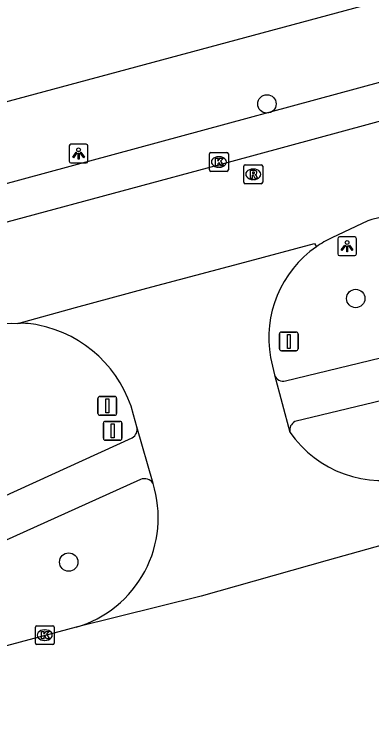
# Model space of a CAD drawing. Extents: x 162542 to 163144, y 380786 to 381511.
# Drawn here: x 162929.16 to 162948.17, y 380853.76 to 380891.31 of the extents above; entities that cross this region are included whole.
import ezdxf

# ---------------------------------------------------------------- set-up
doc = ezdxf.new("R2010")
doc.units = 0
for name, color, linetype in [('IMGEO_Boom', 7, 'Continuous'), ('IMGEO_Fietspad_gesloten', 7, 'Continuous'), ('IMGEO_Kolk', 7, 'Continuous'), ('IMGEO_Lichtpunt', 7, 'Continuous'), ('IMGEO_Rijbaan_lokaal_gesloten', 7, 'Continuous'), ('IMGEO_Rijbaan_lokaal_open', 7, 'Continuous'), ('IMGEO_Rioolput', 7, 'Continuous'), ('IMGEO_Verkeersbordpaal', 7, 'Continuous'), ('IMGEO_Voetpad_open', 7, 'Continuous')]:
    doc.layers.add(name, color=color, linetype=linetype)

msp = doc.modelspace()

# ---------------------------------------------------------------- linework, layer by layer
at = {"layer": 'IMGEO_Boom'}
for centre in [(162942.59, 380886.537), (162947.31, 380876.183), (162932.061, 380862.157)]:
    msp.add_circle(centre, 0.489, dxfattribs=at)
at = {"layer": 'IMGEO_Fietspad_gesloten'}
for points in [[(162943.586, 380871.808), (162948.634, 380873.022), (162981.91, 380880.599), (162998.029, 380884.384), (163000, 380884.843)], [(163000, 380882.564), (162998.274, 380882.204), (162980.452, 380878.271), (162960.87, 380873.691), (162944.079, 380869.631)], [(162918.957, 380861.257), (162935.434, 380868.765)], [(162935.878, 380866.549), (162928.537, 380863.234), (162909.048, 380854.353)]]:
    msp.add_lwpolyline(points, dxfattribs=at)
for centre, radius, start, end in [((162943.453, 380872.275), 0.486, 197.7403, 285.9452), ((162944.295, 380869.187), 0.494, 115.9301, 193.1032), ((162935.146, 380869.232), 0.549, 301.6842, 12.8139), ((162936.096, 380866.077), 0.52, 31.0563, 114.7867)]:
    msp.add_arc(centre, radius, start, end, dxfattribs=at)
at = {"layer": 'IMGEO_Kolk'}
for p, q in [((162939.615, 380883.948), (162940.467, 380883.948)), ((162939.54, 380883.022), (162939.54, 380883.874)), ((162940.028, 380883.728), (162940.053, 380883.728)), ((162940.541, 380883.874), (162940.541, 380883.022)), ((162940.051, 380883.168), (162940.026, 380883.168)), ((162940.467, 380882.948), (162939.615, 380882.948)), ((162930.361, 380858.771), (162931.213, 380858.771)), ((162930.286, 380857.845), (162930.286, 380858.697)), ((162930.774, 380858.551), (162930.799, 380858.551)), ((162931.287, 380858.697), (162931.287, 380857.845)), ((162930.797, 380857.991), (162930.772, 380857.991)), ((162931.213, 380857.771), (162930.361, 380857.771))]:
    msp.add_line(p, q, dxfattribs=at)
for points in [[(162939.615, 380883.948), (162940.467, 380883.948)], [(162939.54, 380883.022), (162939.54, 380883.874)], [(162939.861, 380883.648), (162939.984, 380883.648), (162939.984, 380883.497), (162940.114, 380883.648), (162940.278, 380883.648), (162940.132, 380883.497), (162940.285, 380883.248), (162940.133, 380883.248), (162940.048, 380883.412), (162939.984, 380883.345), (162939.984, 380883.248), (162939.861, 380883.248), (162939.861, 380883.648)], [(162940.541, 380883.874), (162940.541, 380883.022)], [(162940.467, 380882.948), (162939.615, 380882.948)], [(162930.361, 380858.771), (162931.213, 380858.771)], [(162930.286, 380857.845), (162930.286, 380858.697)], [(162930.607, 380858.471), (162930.73, 380858.471), (162930.73, 380858.32), (162930.86, 380858.471), (162931.024, 380858.471), (162930.878, 380858.32), (162931.031, 380858.071), (162930.879, 380858.071), (162930.794, 380858.235), (162930.73, 380858.168), (162930.73, 380858.071), (162930.607, 380858.071), (162930.607, 380858.471)], [(162931.287, 380858.697), (162931.287, 380857.845)], [(162931.213, 380857.771), (162930.361, 380857.771)]]:
    msp.add_lwpolyline(points, dxfattribs=at)
for centre, start, end in [((162939.617, 380883.872), 91.552, 178.448), ((162939.617, 380883.872), 91.552, 178.448), ((162940.465, 380883.872), 1.552, 88.448), ((162940.465, 380883.872), 1.552, 88.448), ((162939.617, 380883.024), 181.552, 268.448), ((162939.617, 380883.024), 181.552, 268.448), ((162940.465, 380883.024), 271.552, 358.448), ((162940.465, 380883.024), 271.552, 358.448), ((162930.363, 380858.695), 91.552, 178.448), ((162930.363, 380858.695), 91.552, 178.448), ((162931.211, 380858.695), 1.552, 88.448), ((162931.211, 380858.695), 1.552, 88.448), ((162930.363, 380857.847), 181.552, 268.448), ((162930.363, 380857.847), 181.552, 268.448), ((162931.211, 380857.847), 271.552, 358.448), ((162931.211, 380857.847), 271.552, 358.448)]:
    msp.add_arc(centre, 0.0765, start, end, dxfattribs=at)
for centre, major_axis, ratio, start_param, end_param in [((162940.027, 380883.448), (-0.387, 0.002), 0.722429, 4.712389, 7.853982), ((162940.052, 380883.448), (-0.39, 0.002), 0.717154, 1.570796, 4.712389), ((162930.773, 380858.271), (-0.387, 0.002), 0.722429, 4.712389, 7.853982), ((162930.798, 380858.271), (-0.39, 0.002), 0.717154, 1.570796, 4.712389)]:
    msp.add_ellipse(centre, major_axis=major_axis, ratio=ratio, start_param=start_param, end_param=end_param, dxfattribs=at)
at = {"layer": 'IMGEO_Lichtpunt'}
for p, q in [((162932.084, 380884.297), (162932.084, 380883.49)), ((162932.084, 380884.297), (162932.084, 380883.49)), ((162932.986, 380884.392), (162932.178, 380884.392)), ((162932.986, 380884.392), (162932.178, 380884.392)), ((162933.08, 380883.49), (162933.08, 380884.297)), ((162933.08, 380883.49), (162933.08, 380884.297)), ((162932.178, 380883.396), (162932.986, 380883.396)), ((162932.178, 380883.396), (162932.986, 380883.396)), ((162947.255, 380879.46), (162946.447, 380879.46)), ((162947.255, 380879.46), (162946.447, 380879.46)), ((162946.353, 380879.365), (162946.353, 380878.558)), ((162946.353, 380879.365), (162946.353, 380878.558)), ((162947.349, 380878.558), (162947.349, 380879.365)), ((162947.349, 380878.558), (162947.349, 380879.365)), ((162946.447, 380878.464), (162947.255, 380878.464)), ((162946.447, 380878.464), (162947.255, 380878.464))]:
    msp.add_line(p, q, dxfattribs=at)
for points in [[(162932.458, 380883.961), (162932.497, 380883.933), (162932.309, 380883.671), (162932.271, 380883.698), (162932.458, 380883.961)], [(162932.56, 380883.913), (162932.607, 380883.913), (162932.607, 380883.591), (162932.56, 380883.591), (162932.56, 380883.913)], [(162932.67, 380883.933), (162932.708, 380883.96), (162932.895, 380883.698), (162932.856, 380883.67), (162932.67, 380883.933)], [(162946.727, 380879.029), (162946.766, 380879.001), (162946.578, 380878.739), (162946.54, 380878.766), (162946.727, 380879.029)], [(162946.939, 380879.001), (162946.977, 380879.028), (162947.164, 380878.766), (162947.125, 380878.738), (162946.939, 380879.001)], [(162946.829, 380878.981), (162946.876, 380878.981), (162946.876, 380878.659), (162946.829, 380878.659), (162946.829, 380878.981)]]:
    msp.add_lwpolyline(points, dxfattribs=at)
for centre in [(162932.583, 380884.095), (162946.852, 380879.163)]:
    msp.add_circle(centre, 0.0994, dxfattribs=at)
for centre, start, end in [((162932.178, 380884.297), 90, 180), ((162932.178, 380884.297), 90, 180), ((162932.986, 380884.297), 0, 90), ((162932.986, 380884.297), 0, 90), ((162932.178, 380883.49), 180, 270), ((162932.178, 380883.49), 180, 270), ((162932.986, 380883.49), 270, 0), ((162932.986, 380883.49), 270, 360), ((162946.447, 380879.365), 90, 180), ((162946.447, 380879.365), 90, 180), ((162947.255, 380879.365), 0, 90), ((162947.255, 380879.365), 0, 90), ((162946.447, 380878.558), 180, 270), ((162946.447, 380878.558), 180, 270), ((162947.255, 380878.558), 270, 0), ((162947.255, 380878.558), 270, 360)]:
    msp.add_arc(centre, 0.0946, start, end, dxfattribs=at)
at = {"layer": 'IMGEO_Rijbaan_lokaal_gesloten'}
for points in [[(162929.358, 380874.849), (162932.427, 380875.697), (162936.217, 380876.74), (162941.412, 380878.122), (162945.116, 380879.111), (162945.222, 380878.939)], [(162982.977, 380873.478), (162979.916, 380871.919), (162963.164, 380867.112), (162955.351, 380864.92), (162945.8, 380862.241), (162939.106, 380860.348), (162932.457, 380858.689)], [(162942.785, 380873.042), (162942.99, 380872.127)], [(162942.99, 380872.127), (162943.814, 380869.075)], [(162935.681, 380869.354), (162935.507, 380870.001)], [(162936.542, 380866.345), (162935.681, 380869.354)], [(162932.457, 380858.689), (162931.988, 380858.569), (162897.556, 380849.355), (162880.933, 380844.954), (162879.334, 380844.51), (162875.126, 380843.473), (162855.104, 380839.076), (162834.11, 380834.458), (162826.493, 380832.801), (162824.431, 380832.389)]]:
    msp.add_lwpolyline(points, dxfattribs=at)
for centre, radius, start, end in [((162948.561, 380874.107), 5.873, 124.6457, 190.4475), ((162929.659, 380871.46), 3.403, 76.5514, 95.0686), ((162929.14, 380868.314), 6.586, 14.8392, 78.5305), ((162948.701, 380872.421), 5.923, 214.3956, 286.1235), ((162930.722, 380864.533), 6.096, 286.5368, 17.2972)]:
    msp.add_arc(centre, radius, start, end, dxfattribs=at)
at = {"layer": 'IMGEO_Rijbaan_lokaal_open'}
for points in [[(162923.585, 380878.855), (162940.543, 380883.433), (162961.81, 380889.219)], [(162948.536, 380880.483), (162948.17, 380880.386), (162947.962, 380880.316), (162946.036, 380879.41)], [(162924.723, 380874.074), (162924.902, 380874.121), (162926.218, 380874.472), (162927.206, 380874.686), (162928.207, 380874.818), (162928.995, 380874.863), (162929.358, 380874.849)]]:
    msp.add_lwpolyline(points, dxfattribs=at)
msp.add_arc((162948.571, 380874.09), 5.893, 115.4783, 124.6311, dxfattribs=at)
at = {"layer": 'IMGEO_Rioolput'}
for p, q in [((162941.365, 380882.365), (162941.365, 380883.217)), ((162941.44, 380883.291), (162942.292, 380883.291)), ((162942.366, 380883.217), (162942.366, 380882.365)), ((162941.853, 380883.071), (162941.878, 380883.071)), ((162941.876, 380882.511), (162941.851, 380882.511)), ((162942.292, 380882.291), (162941.44, 380882.291))]:
    msp.add_line(p, q, dxfattribs=at)
for points in [[(162941.365, 380882.365), (162941.365, 380883.217)], [(162941.44, 380883.291), (162942.292, 380883.291)], [(162942.366, 380883.217), (162942.366, 380882.365)], [(162941.954, 380882.989), (162941.702, 380882.991), (162941.702, 380882.591)], [(162941.88, 380882.91), (162941.826, 380882.91), (162941.826, 380882.829)], [(162941.826, 380882.829), (162941.878, 380882.829)], [(162941.702, 380882.591), (162941.826, 380882.591), (162941.826, 380882.753), (162941.837, 380882.753)], [(162941.884, 380882.724), (162941.955, 380882.591), (162942.095, 380882.591), (162942.03, 380882.717)], [(162942.292, 380882.291), (162941.44, 380882.291)]]:
    msp.add_lwpolyline(points, dxfattribs=at)
for centre, radius, start, end in [((162941.442, 380883.215), 0.0765, 91.552, 178.448), ((162941.442, 380883.215), 0.0765, 91.552, 178.448), ((162942.29, 380883.215), 0.0765, 1.552, 88.448), ((162942.29, 380883.215), 0.0765, 1.552, 88.448), ((162941.862, 380883.018), 0.19, 274.7715, 282.9687), ((162941.886, 380882.814), 0.0964, 77.0061, 93.1865), ((162941.9, 380882.871), 0.0378, 276.6634, 79.6772), ((162941.953, 380882.879), 0.109, 350.3612, 89.416), ((162941.951, 380882.879), 0.112, 277.5842, 350.9817), ((162941.935, 380882.664), 0.108, 29.5134, 73.7905), ((162941.836, 380882.7), 0.0533, 26.0293, 88.6989), ((162941.442, 380882.367), 0.0765, 181.552, 268.448), ((162941.442, 380882.367), 0.0765, 181.552, 268.448), ((162942.29, 380882.367), 0.0765, 271.552, 358.448), ((162942.29, 380882.367), 0.0765, 271.552, 358.448)]:
    msp.add_arc(centre, radius, start, end, dxfattribs=at)
for centre, major_axis, ratio, start_param, end_param in [((162941.852, 380882.791), (-0.387, 0.002), 0.722429, 4.712389, 7.853982), ((162941.877, 380882.791), (-0.39, 0.002), 0.717154, 1.570796, 4.712389)]:
    msp.add_ellipse(centre, major_axis=major_axis, ratio=ratio, start_param=start_param, end_param=end_param, dxfattribs=at)
at = {"layer": 'IMGEO_Verkeersbordpaal'}
for p, q in [((162943.258, 380873.5), (162943.258, 380874.3)), ((162943.258, 380874.3), (162943.258, 380873.5)), ((162943.358, 380874.4), (162944.148, 380874.4)), ((162944.148, 380874.4), (162943.358, 380874.4)), ((162944.248, 380874.3), (162944.248, 380873.5)), ((162944.248, 380873.5), (162944.248, 380874.3)), ((162944.148, 380873.4), (162943.358, 380873.4)), ((162943.358, 380873.4), (162944.148, 380873.4)), ((162933.613, 380870.069), (162933.613, 380870.869)), ((162933.613, 380870.869), (162933.613, 380870.069)), ((162933.713, 380870.969), (162934.503, 380870.969)), ((162934.503, 380870.969), (162933.713, 380870.969)), ((162934.603, 380870.869), (162934.603, 380870.069)), ((162934.603, 380870.069), (162934.603, 380870.869)), ((162934.503, 380869.969), (162933.713, 380869.969)), ((162933.713, 380869.969), (162934.503, 380869.969)), ((162933.999, 380869.646), (162934.789, 380869.646)), ((162934.789, 380869.646), (162933.999, 380869.646)), ((162933.899, 380868.746), (162933.899, 380869.546)), ((162933.899, 380869.546), (162933.899, 380868.746)), ((162934.889, 380869.546), (162934.889, 380868.746)), ((162934.889, 380868.746), (162934.889, 380869.546)), ((162934.789, 380868.646), (162933.999, 380868.646)), ((162933.999, 380868.646), (162934.789, 380868.646))]:
    msp.add_line(p, q, dxfattribs=at)
for points in [[(162943.678, 380874.275), (162943.828, 380874.275), (162943.828, 380873.525), (162943.678, 380873.525), (162943.678, 380874.275)], [(162934.033, 380870.844), (162934.183, 380870.844), (162934.183, 380870.094), (162934.033, 380870.094), (162934.033, 380870.844)], [(162934.319, 380869.521), (162934.469, 380869.521), (162934.469, 380868.771), (162934.319, 380868.771), (162934.319, 380869.521)]]:
    msp.add_lwpolyline(points, dxfattribs=at)
for centre, start, end in [((162943.358, 380874.3), 90, 180), ((162943.358, 380874.3), 90, 180), ((162944.148, 380874.3), 0, 90), ((162944.148, 380874.3), 360, 90), ((162943.358, 380873.5), 180, 270), ((162943.358, 380873.5), 180, 270), ((162944.148, 380873.5), 270, 0), ((162944.148, 380873.5), 270, 0), ((162933.713, 380870.869), 90, 180), ((162933.713, 380870.869), 90, 180), ((162934.503, 380870.869), 0, 90), ((162934.503, 380870.869), 360, 90), ((162933.713, 380870.069), 180, 270), ((162933.713, 380870.069), 180, 270), ((162934.503, 380870.069), 270, 0), ((162934.503, 380870.069), 270, 0), ((162933.999, 380869.546), 90, 180), ((162933.999, 380869.546), 90, 180), ((162934.789, 380869.546), 0, 90), ((162934.789, 380869.546), 360, 90), ((162933.999, 380868.746), 180, 270), ((162933.999, 380868.746), 180, 270), ((162934.789, 380868.746), 270, 0), ((162934.789, 380868.746), 270, 0)]:
    msp.add_arc(centre, 0.1, start, end, dxfattribs=at)
at = {"layer": 'IMGEO_Voetpad_open'}
for points in [[(162921.464, 380884.7), (162959.985, 380895.09)], [(162958.219, 380890.304), (162926.105, 380881.57)]]:
    msp.add_lwpolyline(points, dxfattribs=at)

doc.saveas('drawing.dxf')
